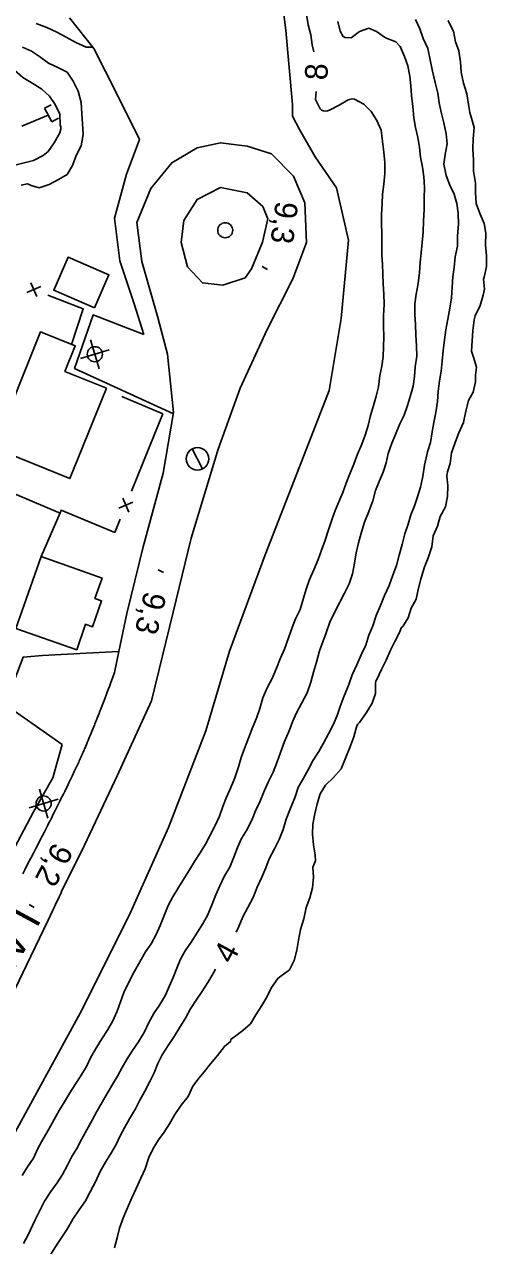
# Model space of a CAD drawing. Extents: x 219136 to 222520, y 5421589 to 5424530.
# Drawn here: x 221663.2 to 221724.6, y 5423227.8 to 5423389.8 of the extents above; entities that cross this region are included whole.
import ezdxf

# ---------------------------------------------------------------- set-up
doc = ezdxf.new("R2010")
doc.units = 0
for name, color, linetype in [('Level 1', 7, 'Continuous'), ('Level 19', 7, 'Continuous'), ('Level 2', 7, 'Continuous'), ('Level 21', 7, 'Continuous'), ('Level 26', 7, 'Continuous'), ('Level 3', 7, 'Continuous'), ('Level 31', 7, 'Continuous'), ('Level 36', 7, 'Continuous'), ('Level 37', 7, 'Continuous'), ('Level 4', 7, 'Continuous')]:
    doc.layers.add(name, color=color, linetype=linetype)

msp = doc.modelspace()

# ---------------------------------------------------------------- linework, layer by layer
at = {"layer": 'Level 1'}
msp.add_lwpolyline([(221672.32, 5423386.77), (221671.42, 5423386.74), (221670.05, 5423387.35), (221668.77, 5423388.08), (221667.53, 5423388.73), (221666.23, 5423389.36), (221664.8, 5423389.87)], dxfattribs=at)
at = {"layer": 'Level 19'}
for points in [[(221698.8, 5423379.16), (221697.93, 5423388.98), (221697.06, 5423396.18)], [(221669.24, 5423390.63), (221672.47, 5423386.58), (221675.56, 5423380.46)], [(221678.53, 5423374.49), (221675.56, 5423380.46)], [(221679.07, 5423348.65), (221672.37, 5423351.24), (221669.91, 5423344.13), (221683.01, 5423338.13)], [(221675.79, 5423306.6), (221671.46, 5423306.38), (221665.66, 5423306.04), (221663.08, 5423305.84), (221660.69, 5423299.54), (221668.27, 5423294.27)]]:
    msp.add_lwpolyline(points, dxfattribs=at)
at = {"layer": 'Level 2'}
for points in [[(221700.67, 5423391.1), (221700.91, 5423389.7), (221701.23, 5423388.37), (221701.42, 5423387.06), (221701.63, 5423386.12)], [(221704.81, 5423390.15), (221705.12, 5423388.86), (221705.55, 5423388.16), (221705.81, 5423388.05), (221706.6, 5423388), (221707.72, 5423388.82), (221708.95, 5423389.28), (221709.94, 5423388.81), (221711.17, 5423388), (221712.5, 5423387.47), (221713.08, 5423386.85), (221713.67, 5423385.5), (221714.1, 5423384.29), (221714.38, 5423382.9), (221714.53, 5423381.61), (221714.62, 5423380.33), (221714.78, 5423378.87), (221714.91, 5423377.39), (221715.15, 5423376.09), (221715.45, 5423374.75), (221715.66, 5423373.44), (221715.79, 5423372.16), (221716.04, 5423370.82)], [(221715.12, 5423390.42), (221715.71, 5423389.16), (221716.16, 5423387.91), (221716.77, 5423386.55), (221717.07, 5423385.07), (221717.37, 5423383.56), (221717.76, 5423382.05), (221718.09, 5423380.63), (221718.28, 5423379.38), (221718.52, 5423378.13), (221718.91, 5423376.71), (221719.2, 5423375.26), (221719.32, 5423373.92), (221719.07, 5423372.52), (221718.9, 5423371.22), (221719.2, 5423369.73), (221719.68, 5423368.45), (221720.28, 5423367.24), (221720.62, 5423366), (221720.77, 5423364.72), (221720.82, 5423363.26), (221720.69, 5423361.72), (221720.69, 5423360.34), (221720.41, 5423358.94)], [(221661.64, 5423370.99), (221663.02, 5423371.34), (221664.45, 5423371.71), (221665.74, 5423372.37), (221666.41, 5423372.92), (221667.19, 5423374.05), (221667.95, 5423375.39), (221668.09, 5423375.89), (221668.06, 5423376.16), (221667.99, 5423376.43), (221667.95, 5423377.86), (221667.34, 5423379.15), (221666.56, 5423380.27), (221665.54, 5423381.19), (221664.36, 5423381.91), (221663.05, 5423382.73), (221661.92, 5423383.69), (221660.88, 5423384.72), (221660.07, 5423385.73), (221659.25, 5423386.8), (221658.41, 5423388.07), (221657.46, 5423389.12), (221656.53, 5423390.02)], [(221662.81, 5423368.45), (221663.64, 5423368.61), (221663.9, 5423368.54), (221664.13, 5423368.4), (221665.19, 5423368.07), (221666.52, 5423368.55), (221667.78, 5423369.2), (221668.93, 5423369.88), (221669.63, 5423371.07), (221670.12, 5423372.39), (221670.78, 5423373.67), (221671.04, 5423375.16), (221670.95, 5423376.63), (221670.87, 5423377.89), (221670.76, 5423379.42), (221670.4, 5423380.92), (221669.72, 5423382.25), (221668.93, 5423383.41), (221667.69, 5423384.05), (221666.45, 5423384.62), (221665.25, 5423385.53), (221664.17, 5423386.21), (221663.01, 5423386.76)], [(221701.97, 5423380.88), (221701.88, 5423379.81), (221702.48, 5423378.57)], [(221702.48, 5423378.57), (221702.66, 5423378.37), (221702.91, 5423378.29), (221703.19, 5423378.26), (221703.44, 5423378.29), (221703.7, 5423378.39), (221705.01, 5423379.06), (221706.2, 5423379.78), (221706.72, 5423379.9), (221707.02, 5423379.85), (221708.28, 5423379.19), (221709.23, 5423378.23), (221710.01, 5423377.03), (221710.59, 5423375.73), (221710.76, 5423374.22), (221710.94, 5423372.81), (221711.06, 5423371.45), (221711.06, 5423369.99), (221710.91, 5423368.57), (221710.76, 5423367.26), (221710.69, 5423365.96), (221710.6, 5423364.61), (221710.62, 5423363.31), (221710.67, 5423362.02), (221710.66, 5423360.75), (221710.65, 5423359.2), (221710.74, 5423357.93), (221710.78, 5423356.66), (221710.82, 5423355.34), (221710.92, 5423353.99), (221710.97, 5423352.6), (221710.9, 5423351.16), (221710.9, 5423349.74), (221710.93, 5423348.34), (221710.87, 5423347), (221710.85, 5423345.72), (221710.66, 5423344.45), (221710.38, 5423343.2), (221710.22, 5423341.7), (221709.93, 5423340.45), (221709.54, 5423339.21), (221709.18, 5423337.9), (221708.86, 5423336.56), (221708.46, 5423335.28), (221707.99, 5423334.08), (221707.45, 5423332.78), (221706.95, 5423331.43), (221706.43, 5423330.15), (221705.95, 5423328.9), (221705.47, 5423327.66), (221704.98, 5423326.45), (221704.48, 5423325.27), (221704.02, 5423324.06), (221703.59, 5423322.73), (221703.14, 5423321.35), (221702.67, 5423320.02), (221702.22, 5423318.79), (221701.65, 5423317.44), (221701.09, 5423316.15), (221700.62, 5423314.87), (221700.27, 5423313.66), (221699.81, 5423312.16), (221699.23, 5423310.92), (221698.76, 5423309.76), (221698.28, 5423308.42)], [(221716.04, 5423370.82), (221716.24, 5423369.56), (221716.33, 5423368.19), (221716.28, 5423366.69), (221716.26, 5423365.22), (221716.21, 5423363.73), (221716.15, 5423362.19), (221716.02, 5423360.84), (221715.88, 5423359.46), (221715.73, 5423358.21), (221715.68, 5423356.87), (221715.47, 5423355.38), (221715.24, 5423354), (221715.06, 5423352.71), (221715.06, 5423351.27), (221715.12, 5423349.97), (221715.18, 5423348.58), (221715.25, 5423347.1), (221715.29, 5423345.74), (221715.1, 5423344.33), (221714.99, 5423343.05), (221714.8, 5423341.78), (221714.46, 5423340.53), (221714.09, 5423339.21), (221713.61, 5423337.94), (221713.07, 5423336.77), (221712.48, 5423335.39), (221711.99, 5423334.24), (221711.52, 5423332.85), (221711.25, 5423331.62), (221710.83, 5423330.39), (221710.29, 5423329.14), (221709.82, 5423327.96), (221709.47, 5423326.59), (221708.93, 5423325.16), (221708.37, 5423323.74), (221707.93, 5423322.28), (221707.58, 5423320.98), (221707.26, 5423319.67), (221707.03, 5423318.32), (221706.76, 5423316.88), (221706.32, 5423315.57), (221705.7, 5423314.32), (221705.11, 5423313.13), (221704.4, 5423311.76), (221703.75, 5423310.48), (221703.29, 5423309.08), (221702.84, 5423307.85), (221702.39, 5423306.67), (221702.01, 5423305.17), (221701.62, 5423303.85), (221701.23, 5423302.52), (221700.75, 5423301.1), (221700, 5423299.68), (221699.36, 5423298.45), (221698.83, 5423297.24), (221698.35, 5423296.06), (221697.77, 5423294.64), (221697.23, 5423293.19), (221696.79, 5423291.93), (221696.26, 5423290.58), (221695.59, 5423289.24), (221695.04, 5423288.05), (221694.46, 5423286.65), (221693.89, 5423285.46)], [(221720.41, 5423358.94), (221720.24, 5423357.53), (221720.09, 5423356.28), (221719.98, 5423354.9), (221719.89, 5423353.5), (221719.7, 5423352.11), (221719.4, 5423350.69), (221719.16, 5423349.26), (221718.96, 5423347.91), (221718.81, 5423346.52), (221718.66, 5423345.11), (221718.53, 5423343.77), (221718.3, 5423342.48), (221718.15, 5423341.09), (221718.03, 5423339.74), (221717.82, 5423338.31), (221717.56, 5423336.98), (221717.36, 5423335.72), (221717.1, 5423334.29), (221716.74, 5423333.08), (221716.34, 5423331.29), (221716.11, 5423329.8), (221715.8, 5423328.38), (221715.4, 5423327.11), (221714.98, 5423325.9), (221714.49, 5423324.7), (221714.14, 5423323.46), (221713.73, 5423322.2), (221713.35, 5423320.8), (221712.98, 5423319.38), (221712.6, 5423318), (221712.13, 5423316.69), (221711.62, 5423315.35), (221711.03, 5423314), (221710.5, 5423312.67), (221709.92, 5423311.36), (221709.45, 5423310.01), (221708.95, 5423308.77), (221708.53, 5423307.41), (221707.94, 5423306.15), (221707.34, 5423304.8), (221706.73, 5423303.48), (221706.25, 5423302.08), (221705.65, 5423300.72), (221705.13, 5423299.28), (221704.73, 5423298.1), (221704.24, 5423296.93), (221703.59, 5423295.65), (221702.93, 5423294.44), (221702.3, 5423293.3), (221701.56, 5423292.18), (221700.95, 5423290.97), (221700.27, 5423289.78), (221699.55, 5423288.56), (221699.12, 5423287.18), (221698.56, 5423285.79), (221697.97, 5423284.36), (221697.57, 5423282.97), (221697.03, 5423281.66), (221696.41, 5423280.41), (221695.74, 5423279.09), (221695.26, 5423277.87), (221694.75, 5423276.67), (221694.11, 5423275.34), (221693.61, 5423273.94)], [(221698.28, 5423308.42), (221697.74, 5423306.91), (221697.19, 5423305.63), (221696.67, 5423304.38), (221696.1, 5423303.02), (221695.46, 5423301.77), (221694.88, 5423300.46), (221694.49, 5423299.04), (221694.04, 5423297.74), (221693.47, 5423296.38), (221692.97, 5423295.1), (221692.45, 5423293.71), (221692.02, 5423292.53), (221691.63, 5423291.28), (221691.16, 5423289.84), (221690.62, 5423288.53), (221690.07, 5423287.28), (221689.57, 5423286.02), (221689.13, 5423284.75), (221688.57, 5423283.52), (221687.91, 5423282.24), (221687.28, 5423281.01), (221686.58, 5423279.87), (221685.83, 5423278.71), (221685.16, 5423277.63), (221684.5, 5423276.57), (221683.69, 5423275.27), (221682.96, 5423274.04), (221682.33, 5423272.88), (221681.81, 5423271.55), (221681.28, 5423270.26), (221680.73, 5423269.04), (221680.06, 5423267.83), (221679.31, 5423266.75), (221678.57, 5423265.41), (221677.81, 5423264.1), (221677.12, 5423262.71), (221676.45, 5423261.34), (221675.98, 5423260.13), (221675.54, 5423258.89), (221674.94, 5423257.49), (221674.26, 5423256.37), (221673.51, 5423255.2), (221672.8, 5423254.05), (221672.08, 5423252.79), (221671.48, 5423251.54), (221670.75, 5423250.31), (221670, 5423249.15), (221669.27, 5423248.03), (221668.55, 5423246.87), (221667.85, 5423245.72), (221667.19, 5423244.49), (221666.5, 5423243.21), (221665.75, 5423241.94), (221665.05, 5423240.66), (221664.45, 5423239.39), (221663.68, 5423238.25), (221662.96, 5423237.06)], [(221693.89, 5423285.46), (221693.43, 5423284.23), (221692.73, 5423282.84), (221692.05, 5423281.76), (221691.52, 5423280.57), (221691.05, 5423279.29), (221690.5, 5423278), (221689.77, 5423276.73), (221689.17, 5423275.51), (221688.64, 5423274.32), (221688.07, 5423272.87), (221687.51, 5423271.49), (221686.88, 5423270.41), (221686.21, 5423269.34), (221685.39, 5423268.01), (221684.58, 5423266.86), (221683.97, 5423265.76), (221683.48, 5423264.58), (221682.99, 5423263.35), (221682.47, 5423262.14), (221681.95, 5423261), (221681.15, 5423259.68), (221680.45, 5423258.64), (221679.73, 5423257.27), (221679.17, 5423256.12), (221678.37, 5423254.8), (221677.58, 5423253.68), (221676.86, 5423252.56), (221676.22, 5423251.4), (221675.61, 5423250.27), (221674.93, 5423249.13), (221674.23, 5423247.95), (221673.57, 5423246.81), (221672.9, 5423245.64), (221672.25, 5423244.4), (221671.53, 5423243.13), (221670.84, 5423241.86), (221670.19, 5423240.68), (221669.56, 5423239.58), (221668.95, 5423238.47), (221668.28, 5423237.21), (221667.61, 5423236.11), (221666.77, 5423234.98), (221665.91, 5423233.67), (221665.27, 5423232.34), (221664.64, 5423231.09), (221663.73, 5423229.23), (221663.11, 5423228.07)], [(221693.61, 5423273.94), (221692.89, 5423272.63), (221692.23, 5423271.38), (221691.69, 5423270.12), (221691.33, 5423269.35)], [(221688.6, 5423264.47), (221688.27, 5423263.89), (221687.57, 5423262.68), (221686.78, 5423261.46), (221686.04, 5423260.32), (221685.27, 5423259.17), (221684.61, 5423257.95), (221683.85, 5423256.75), (221683.1, 5423255.52), (221682.32, 5423254.33), (221681.53, 5423253.09), (221680.97, 5423251.92), (221680.45, 5423250.72), (221679.9, 5423249.57), (221679.18, 5423248.18), (221678.56, 5423247.06), (221677.98, 5423245.93), (221677.18, 5423244.59), (221676.55, 5423243.49), (221675.95, 5423242.36), (221675.44, 5423241.21), (221674.69, 5423239.89), (221673.99, 5423238.84), (221673.3, 5423237.6), (221672.66, 5423236.25), (221671.97, 5423234.91), (221671.35, 5423233.71), (221670.52, 5423232.54), (221669.68, 5423231.28), (221668.91, 5423229.96), (221668.2, 5423228.89), (221667.52, 5423227.83), (221666.73, 5423226.54)]]:
    msp.add_lwpolyline(points, dxfattribs=at)
at = {"layer": 'Level 21'}
for points in [[(221598.19, 5423127.91), (221604.53, 5423138.55), (221611.94, 5423151.53), (221620.58, 5423165.98), (221627.88, 5423179.66), (221634.15, 5423191.64), (221641.49, 5423204.6), (221649.09, 5423219.02), (221656.48, 5423232.78), (221670.64, 5423258.63), (221677.1, 5423271.47), (221682.35, 5423283.26), (221687.31, 5423296.06), (221690.46, 5423306.63), (221695.18, 5423319.42), (221699.72, 5423331.08), (221703.69, 5423341.19), (221705.26, 5423350.74), (221706.24, 5423361.14), (221704.65, 5423368.08), (221701.8, 5423372.21), (221699.74, 5423375.84), (221698.83, 5423377.61), (221698.8, 5423379.16)], [(221668.19, 5423274.75), (221671.2, 5423280.9), (221675.54, 5423290.09), (221680.13, 5423300.05), (221682.98, 5423311.82), (221685.38, 5423321.63), (221688.95, 5423333.42), (221691.88, 5423341.51), (221695.44, 5423349.32), (221698.84, 5423356.02), (221700.65, 5423360.85), (221700.45, 5423366.1), (221698.95, 5423369.62), (221696.02, 5423372.58), (221692.81, 5423373.63), (221689.26, 5423374.08), (221686.18, 5423373.4), (221682.8, 5423371.42), (221680, 5423368.02), (221678.16, 5423363.5), (221678.84, 5423358.33), (221680.93, 5423350.9), (221682.24, 5423346.03), (221683.04, 5423338.31), (221681.67, 5423330.24), (221678.99, 5423320.49), (221676.83, 5423311.64), (221675.79, 5423306.6), (221675.22, 5423303.8)], [(221678.53, 5423374.49), (221676.8, 5423369.92), (221675.18, 5423364.06), (221675.9, 5423358.41), (221677.83, 5423352.69), (221679.07, 5423348.65)], [(221692.55, 5423356.17), (221689.57, 5423355.18), (221686.86, 5423355.47), (221684.87, 5423357.62), (221684.03, 5423360.85), (221684.4, 5423363.75), (221686.17, 5423366.56), (221689.26, 5423368.12), (221692.81, 5423367.44), (221694.89, 5423365.61), (221695.54, 5423363.98), (221694.83, 5423360.9), (221693.38, 5423357.33), (221692.55, 5423356.17)], [(221663.02, 5423277.11), (221663.33, 5423277.71), (221663.72, 5423278.47), (221664.09, 5423279.17), (221664.44, 5423279.84), (221664.76, 5423280.46), (221665.06, 5423281.04), (221665.34, 5423281.59), (221665.61, 5423282.11), (221665.86, 5423282.59), (221666.09, 5423283.04), (221666.3, 5423283.46), (221666.51, 5423283.86), (221666.7, 5423284.23), (221666.87, 5423284.58), (221667.04, 5423284.91), (221667.2, 5423285.22), (221667.34, 5423285.51), (221667.48, 5423285.78), (221667.6, 5423286.03), (221667.72, 5423286.27), (221667.95, 5423286.72), (221668.14, 5423287.11), (221668.31, 5423287.45), (221668.46, 5423287.75), (221668.59, 5423288.02), (221668.7, 5423288.25), (221668.9, 5423288.65), (221669.05, 5423288.95), (221669.16, 5423289.18), (221669.33, 5423289.52), (221669.49, 5423289.86), (221669.59, 5423290.06), (221669.68, 5423290.26), (221669.77, 5423290.45), (221669.87, 5423290.65), (221669.95, 5423290.84), (221670.04, 5423291.02), (221670.13, 5423291.21), (221670.21, 5423291.39), (221670.29, 5423291.57), (221670.37, 5423291.74), (221670.45, 5423291.92), (221670.53, 5423292.09), (221670.6, 5423292.26), (221670.68, 5423292.42), (221670.75, 5423292.59), (221670.82, 5423292.75), (221670.89, 5423292.91), (221670.96, 5423293.06), (221671.03, 5423293.22), (221671.1, 5423293.37), (221671.16, 5423293.52), (221671.22, 5423293.66), (221671.29, 5423293.81), (221671.35, 5423293.95), (221671.47, 5423294.23), (221671.58, 5423294.51), (221671.69, 5423294.77), (221671.8, 5423295.03), (221671.9, 5423295.27), (221672, 5423295.52), (221672.1, 5423295.75), (221672.19, 5423295.98), (221672.28, 5423296.2), (221672.37, 5423296.41), (221672.45, 5423296.61), (221672.53, 5423296.81), (221672.61, 5423297.01), (221672.69, 5423297.2), (221672.76, 5423297.38), (221672.9, 5423297.73), (221673.03, 5423298.06), (221673.15, 5423298.37), (221673.27, 5423298.66), (221673.37, 5423298.94), (221673.47, 5423299.19), (221673.57, 5423299.43), (221673.65, 5423299.66), (221673.82, 5423300.08), (221673.96, 5423300.45), (221674.08, 5423300.78), (221674.19, 5423301.06), (221674.38, 5423301.56), (221674.52, 5423301.93), (221674.73, 5423302.49), (221674.94, 5423303.05), (221675.22, 5423303.8)], [(221668.27, 5423294.27), (221667.01, 5423289.84), (221664.47, 5423285.32), (221661.13, 5423279.06), (221659.93, 5423276.29)], [(221668.19, 5423274.75), (221668.07, 5423274.48), (221667.86, 5423274.04), (221667.68, 5423273.65), (221667.52, 5423273.32), (221667.24, 5423272.73), (221667.02, 5423272.28), (221666.71, 5423271.62), (221666.39, 5423270.96), (221663.52, 5423264.97), (221660.64, 5423258.98)]]:
    msp.add_lwpolyline(points, dxfattribs=at)
at = {"layer": 'Level 26'}
for p, q in [((221665.93, 5423378.64), (221666.81, 5423379.11)), ((221666.87, 5423376.85), (221665.93, 5423378.64)), ((221666.87, 5423376.85), (221667.75, 5423377.32))]:
    msp.add_line(p, q, dxfattribs=at)
at = {"layer": 'Level 3'}
for p, q in [((221694.78, 5423357.66), (221695.48, 5423357.27)), ((221680.98, 5423317.44), (221681.69, 5423317.05)), ((221663.86, 5423273.01), (221664.56, 5423272.62))]:
    msp.add_line(p, q, dxfattribs=at)
at = {"layer": 'Level 31'}
for points in [[(221672.54, 5423352.18), (221667.15, 5423354.53), (221669.06, 5423358.91), (221674.46, 5423356.56)], [(221674.13, 5423341.52), (221669.29, 5423329.52), (221659.18, 5423333.6), (221665.37, 5423348.97), (221669.99, 5423347.11), (221668.63, 5423343.74)], [(221662.12, 5423309.63), (221665.48, 5423319.17), (221673.55, 5423316.33), (221672.6, 5423313.63), (221673.49, 5423313.32), (221672.29, 5423309.87), (221671.37, 5423310.19), (221670.2, 5423306.82)]]:
    msp.add_lwpolyline(points, close=True, dxfattribs=at)
at = {"layer": 'Level 36'}
for p, q in [((221670.67, 5423345.45), (221674.5, 5423346.58)), ((221673.15, 5423344.1), (221672.02, 5423347.93)), ((221685.5, 5423333.49), (221686.88, 5423330.83)), ((221666.36, 5423284.5), (221665.23, 5423288.33)), ((221663.88, 5423285.85), (221667.71, 5423286.98))]:
    msp.add_line(p, q, dxfattribs=at)
for centre, radius in [((221689.89, 5423362.46), 1), ((221672.59, 5423346.02), 1), ((221686.2, 5423332.15), 1.5), ((221665.8, 5423286.42), 1)]:
    msp.add_circle(centre, radius, dxfattribs=at)
at = {"layer": 'Level 37'}
for p, q in [((221665.43, 5423354.99), (221663.59, 5423354.19)), ((221664.11, 5423355.51), (221664.91, 5423353.67)), ((221677.09, 5423325.08), (221676.31, 5423326.92)), ((221677.62, 5423326.39), (221675.77, 5423325.61))]:
    msp.add_line(p, q, dxfattribs=at)
for points in [[(221669.49, 5423347.31), (221671.05, 5423352.04), (221666.37, 5423353.86)], [(221681.21, 5423337.12), (221681.61, 5423338.11), (221676.16, 5423340.43)], [(221677.45, 5423327.85), (221681.21, 5423337.12)], [(221658.56, 5423328.92), (221667.78, 5423325.04)], [(221667.98, 5423324.96), (221668.12, 5423325.34), (221675.23, 5423322.39), (221675.94, 5423324.15)], [(221667.78, 5423325.04), (221667.98, 5423324.96), (221665.48, 5423319.17)]]:
    msp.add_lwpolyline(points, dxfattribs=at)
at = {"layer": 'Level 4'}
for points in [[(221724.11, 5423353.84), (221724.28, 5423354.63), (221724.17, 5423355.99), (221724.23, 5423356.26), (221724.55, 5423357.66), (221724.56, 5423359.06), (221724.41, 5423360.52), (221724.48, 5423362.07), (221724.22, 5423363.38), (221723.73, 5423364.6), (221723.2, 5423366.02), (221723.08, 5423367.45), (221723.07, 5423368.73), (221722.84, 5423370.29), (221722.81, 5423371.75), (221722.74, 5423373.27), (221722.79, 5423374.6), (221722.9, 5423376.1), (221722.75, 5423376.7), (221722.34, 5423378.06), (221722.14, 5423379.15), (221721.92, 5423380.54), (221721.49, 5423381.96), (221721.19, 5423383.44), (221721.12, 5423384.78), (221720.87, 5423386.25), (221720.43, 5423387.46), (221720.17, 5423388.86), (221720.06, 5423389.09), (221719.45, 5423390.28)], [(221662.91, 5423376.27), (221666.4, 5423377.74)], [(221701.85, 5423278.8), (221701.81, 5423279.62), (221701.58, 5423280.95), (221701.48, 5423282.34), (221701.5, 5423283.7), (221701.76, 5423285.07), (221702.08, 5423286.37), (221702.48, 5423287.71), (221703.18, 5423288.87), (221704.27, 5423289.87), (221705.27, 5423291.01), (221705.86, 5423292.45), (221706.41, 5423293.85), (221706.94, 5423295.28), (221707.34, 5423296.72), (221707.49, 5423296.95), (221707.68, 5423297.16), (221708.64, 5423298.49), (221709.37, 5423299.74), (221709.82, 5423301.03), (221709.82, 5423302.38), (221709.87, 5423302.63), (221709.99, 5423302.88), (221710.62, 5423304.18), (221711.25, 5423305.43), (221711.81, 5423306.78), (221712.42, 5423308.01), (221713.06, 5423309.21), (221713.25, 5423309.71), (221713.43, 5423309.9), (221714.15, 5423311.04), (221714.54, 5423312.35), (221715.2, 5423313.53), (221715.47, 5423314.81), (221715.82, 5423316.2), (221716.29, 5423317.68), (221716.83, 5423318.99), (221717.28, 5423320.45), (221717.47, 5423321.92), (221718.05, 5423323.22), (221718.41, 5423324.49), (221719.1, 5423325.76), (221719.36, 5423327.16), (221719.43, 5423328.55), (221719.29, 5423329.89), (221719.37, 5423330.42), (221719.72, 5423331.54), (221719.9, 5423332.93), (221720.4, 5423334.29), (221720.9, 5423335.57), (221721.48, 5423336.98), (221721.79, 5423338.46), (221722.16, 5423339.89), (221722.76, 5423340.99), (221723.07, 5423342.36), (221723.09, 5423343.26), (221723.24, 5423344.3), (221722.81, 5423345.63), (221722.58, 5423346.42), (221722.67, 5423347.78), (221722.75, 5423349.1), (221722.92, 5423350.56), (221723.06, 5423351.13), (221723.7, 5423352.49), (221724.11, 5423353.84)], [(221675.21, 5423227.5), (221675.56, 5423228.82), (221675.87, 5423230.09), (221676.38, 5423231.54), (221676.94, 5423232.79), (221677.48, 5423234.13), (221678.06, 5423235.36), (221678.7, 5423236.71), (221679.25, 5423237.98), (221679.77, 5423239.49), (221680.33, 5423240.67), (221681.05, 5423241.8), (221681.8, 5423242.84), (221682.5, 5423243.93), (221683.2, 5423245.17), (221684.04, 5423246.39), (221684.96, 5423247.55), (221685.58, 5423248.92), (221686.41, 5423250.03), (221687.09, 5423250.83), (221687.94, 5423251.9), (221688.86, 5423253), (221689.78, 5423254.18), (221690.59, 5423254.85), (221690.65, 5423255.11), (221690.88, 5423255.34), (221691.11, 5423255.46), (221692.24, 5423256.3), (221693.25, 5423257.22), (221693.94, 5423258.41), (221694.75, 5423259.63), (221695.45, 5423260.82), (221696.03, 5423262.02), (221696.86, 5423263.23), (221697.28, 5423263.53), (221698.42, 5423264.38), (221699.04, 5423265.59), (221699.37, 5423266.98), (221699.62, 5423268.3), (221699.87, 5423269.73), (221700.32, 5423271.12), (221700.64, 5423272.61), (221701.11, 5423273.92), (221701.47, 5423275.25), (221701.58, 5423276.64), (221701.52, 5423277.96), (221701.85, 5423278.8)]]:
    msp.add_lwpolyline(points, dxfattribs=at)

# ---------------------------------------------------------------- texts
at = {"layer": 'Level 2'}
for s, rotation, p in [('8', 88.5863, (221703.45, 5423382.34)), ('4', 61.6413, (221690.81, 5423264.99))]:
    msp.add_text(s, height=3, rotation=rotation, dxfattribs=at).set_placement(p)
at = {"layer": 'Level 21'}
msp.add_text('LALETAUT', height=4, rotation=241.5493, dxfattribs=at).set_placement((221662.04, 5423272.93))
at = {"layer": 'Level 3'}
for s, rotation, p in [('9,3', 262.6209, (221696.6, 5423366.41)), ('9,3', 256.0232, (221679.21, 5423314.71)), ('9,2', 242.4262, (221667.16, 5423281.42))]:
    msp.add_text(s, height=3, rotation=rotation, dxfattribs=at).set_placement(p)

doc.saveas('drawing.dxf')
